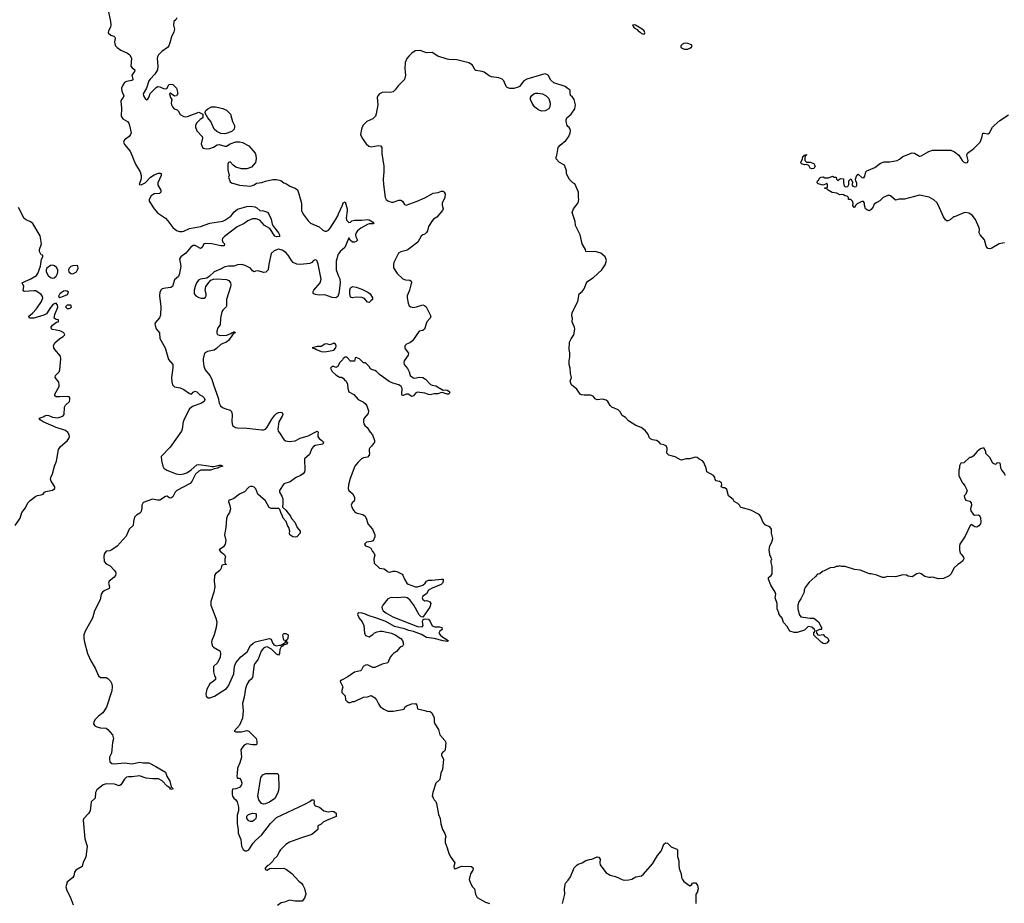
# Model space of a CAD drawing. Header units: inches. Extents: x 2106670 to 2322961, y 36024 to 224899.
# Tile 261 of 281: x 2266557 to 2277186, y 196233 to 205770. Entities that reach past the tile are written whole.
import ezdxf

# ---------------------------------------------------------------- set-up
doc = ezdxf.new("R2010")
doc.units = ezdxf.units.IN
doc.header["$MEASUREMENT"] = 0
for name, color, linetype in [('C2169', 7, 'Continuous'), ('C2179', 7, 'Continuous'), ('C2260', 7, 'Continuous'), ('C2270', 7, 'Continuous')]:
    doc.layers.add(name, color=color, linetype=linetype)

msp = doc.modelspace()

# ---------------------------------------------------------------- linework, layer by layer
at = {"layer": 'C2169', "color": 5}
for points, elevation in [([(2267469, 200000), (2267465, 199975), (2267470, 199924), (2267490, 199898), (2267535, 199875), (2267577, 199830), (2267590, 199810), (2267594, 199794), (2267590, 199770), (2267573, 199750), (2267524, 199710), (2267516, 199690), (2267528, 199650), (2267524, 199630), (2267470, 199604), (2267452, 199590), (2267438, 199570), (2267427, 199510), (2267363, 199390), (2267344, 199310), (2267263, 199170), (2267250, 199130), (2267248, 199090), (2267255, 199050), (2267290, 198930), (2267324, 198850), (2267372, 198772), (2267409, 198689), (2267430, 198671), (2267490, 198672), (2267510, 198661), (2267539, 198630), (2267550, 198603), (2267554, 198570), (2267550, 198525), (2267495, 198350), (2267453, 198290), (2267407, 198253), (2267370, 198216), (2267356, 198190), (2267353, 198170), (2267368, 198150), (2267390, 198139), (2267430, 198127), (2267490, 198124), (2267510, 198110), (2267558, 198050), (2267569, 198010), (2267559, 197970), (2267547, 197853), (2267527, 197810), (2267525, 197790), (2267530, 197761), (2267550, 197743), (2267578, 197738), (2267690, 197749), (2267770, 197740), (2267850, 197758), (2267890, 197749), (2267950, 197748), (2268026, 197710), (2268130, 197650), (2268145, 197605), (2268178, 197550), (2268191, 197491), (2268214, 197470), (2268190, 197462), (2268179, 197479), (2268150, 197497), (2268096, 197556), (2268056, 197576), (2267990, 197576), (2267924, 197584), (2267850, 197609), (2267770, 197597), (2267730, 197599), (2267710, 197594), (2267690, 197572), (2267650, 197510), (2267630, 197500), (2267580, 197520), (2267490, 197524), (2267457, 197510), (2267390, 197457), (2267375, 197430), (2267370, 197369), (2267327, 197330), (2267317, 197230), (2267299, 197201), (2267251, 197150), (2267244, 197130), (2267259, 196930), (2267287, 196850), (2267271, 196730), (2267244, 196676), (2267232, 196630), (2267163, 196590), (2267150, 196570), (2267143, 196530), (2267130, 196510), (2267070, 196460), (2267056, 196410), (2267066, 196370), (2267102, 196302), (2267136, 196216)], 20), ([(2268760, 200000), (2268771, 199990), (2268778, 199970), (2268772, 199950), (2268773, 199913), (2268778, 199898), (2268791, 199890), (2268753, 199887), (2268738, 199882), (2268732, 199850), (2268721, 199830), (2268701, 199810), (2268671, 199790), (2268660, 199770), (2268655, 199710), (2268662, 199650), (2268654, 199590), (2268619, 199490), (2268620, 199450), (2268674, 199310), (2268684, 199270), (2268678, 199210), (2268655, 199130), (2268631, 199070), (2268627, 199050), (2268630, 199034), (2268638, 199010), (2268650, 198998), (2268717, 198957), (2268722, 198950), (2268725, 198930), (2268722, 198890), (2268692, 198830), (2268651, 198789), (2268651, 198730), (2268661, 198690), (2268671, 198670), (2268671, 198650), (2268651, 198630), (2268610, 198602), (2268577, 198543), (2268567, 198490), (2268571, 198470), (2268590, 198451), (2268611, 198451), (2268661, 198470), (2268790, 198551), (2268810, 198579), (2268867, 198710), (2268875, 198790), (2268892, 198830), (2268946, 198894), (2269011, 198949), (2269050, 199014), (2269078, 199042), (2269104, 199056), (2269250, 199090), (2269270, 199084), (2269286, 199046), (2269302, 199022), (2269330, 199012), (2269362, 199018), (2269379, 199021), (2269426, 199050), (2269426, 199070), (2269410, 199075), (2269406, 199086), (2269396, 199130), (2269402, 199138), (2269410, 199144), (2269430, 199144), (2269456, 199130), (2269452, 199090), (2269432, 199070), (2269434, 199054), (2269452, 199050), (2269442, 199038), (2269442, 199030), (2269401, 199019), (2269398, 199010), (2269380, 199000), (2269367, 198973), (2269362, 198930), (2269350, 198910), (2269330, 198921), (2269277, 198977), (2269230, 199001), (2269210, 198998), (2269190, 198988), (2269164, 198956), (2269131, 198869), (2269090, 198810), (2269069, 198671), (2269053, 198647), (2269030, 198629), (2269010, 198593), (2268995, 198550), (2268982, 198458), (2268963, 198390), (2268971, 198311), (2268961, 198230), (2268953, 198207), (2268930, 198155), (2268874, 198090), (2268890, 198085), (2268950, 198085), (2269010, 198098), (2269030, 198092), (2269110, 198011), (2269118, 197982), (2269116, 197950), (2269110, 197944), (2269070, 197943), (2269010, 197953), (2268980, 197939), (2268954, 197906), (2268946, 197890), (2268951, 197810), (2268934, 197750), (2268907, 197690), (2268906, 197630), (2268901, 197610), (2268906, 197586), (2268910, 197582), (2268930, 197582), (2268945, 197565), (2268954, 197534), (2268951, 197510), (2268930, 197484), (2268890, 197469), (2268854, 197466), (2268852, 197448), (2268851, 197410), (2268856, 197390), (2268868, 197368), (2268891, 197350), (2268905, 197330), (2268919, 197270), (2268918, 197230), (2268906, 197186), (2268903, 197090), (2268915, 197030), (2268916, 196990), (2268943, 196923), (2268951, 196850), (2268970, 196812), (2268990, 196798), (2269010, 196801), (2269030, 196811), (2269078, 196882), (2269107, 196913), (2269169, 196970), (2269265, 197095), (2269330, 197159), (2269637, 197303), (2269689, 197331), (2269710, 197351), (2269731, 197350), (2269736, 197330), (2269731, 197310), (2269746, 197286), (2269794, 197270), (2269842, 197230), (2269890, 197219), (2269930, 197226), (2269950, 197225), (2269973, 197207), (2269974, 197170), (2269870, 197128), (2269834, 197110), (2269810, 197086), (2269774, 197070), (2269774, 197030), (2269710, 196974), (2269590, 196937), (2269470, 196893), (2269430, 196869), (2269371, 196810), (2269358, 196790), (2269338, 196742), (2269302, 196710), (2269291, 196689), (2269251, 196649), (2269230, 196638), (2269202, 196610), (2269213, 196593), (2269230, 196592), (2269253, 196607), (2269270, 196612), (2269330, 196607), (2269410, 196611), (2269437, 196597), (2269496, 196556), (2269571, 196471), (2269601, 196450), (2269615, 196430), (2269630, 196392), (2269646, 196330), (2269630, 196288), (2269605, 196255), (2269530, 196257), (2269470, 196267), (2269416, 196244), (2269381, 196239), (2269341, 196210)], 40)]:
    msp.add_lwpolyline(points, dxfattribs=dict(at, elevation=elevation))
at = {"layer": 'C2169', "color": 5, "elevation": 40}
for points in [[(2269190, 197303), (2269169, 197309), (2269139, 197350), (2269127, 197390), (2269161, 197590), (2269181, 197619), (2269210, 197633), (2269335, 197635), (2269346, 197626), (2269351, 197611), (2269356, 197490), (2269351, 197450), (2269341, 197419), (2269310, 197366), (2269254, 197326), (2269210, 197307)], [(2269050, 197115), (2269030, 197124), (2269009, 197150), (2269008, 197172), (2269026, 197190), (2269070, 197205), (2269102, 197202), (2269111, 197191), (2269111, 197170), (2269105, 197150), (2269090, 197129), (2269070, 197115)]]:
    msp.add_lwpolyline(points, close=True, dxfattribs=at)
at = {"layer": 'C2179', "color": 5, "elevation": 60}
for points in [[(2270387, 200000), (2270391, 199990), (2270379, 199950), (2270385, 199905), (2270442, 199850), (2270490, 199845), (2270522, 199822), (2270530, 199811), (2270552, 199808), (2270590, 199819), (2270610, 199817), (2270630, 199814), (2270686, 199786), (2270694, 199774), (2270710, 199730), (2270736, 199690), (2270750, 199676), (2270829, 199649), (2270851, 199649), (2270910, 199667), (2270933, 199687), (2270950, 199710), (2270970, 199722), (2271010, 199720), (2271112, 199732), (2271130, 199730), (2271129, 199710), (2271120, 199690), (2271107, 199673), (2271010, 199635), (2270970, 199613), (2270947, 199573), (2270910, 199549), (2270903, 199530), (2270910, 199511), (2270930, 199499), (2270950, 199502), (2270970, 199494), (2270986, 199486), (2270996, 199470), (2270985, 199430), (2270910, 199322), (2270890, 199326), (2270870, 199345), (2270811, 199450), (2270767, 199510), (2270741, 199530), (2270710, 199539), (2270632, 199532), (2270567, 199533), (2270530, 199521), (2270476, 199450), (2270466, 199430), (2270469, 199410), (2270482, 199390), (2270509, 199370), (2270586, 199326), (2270850, 199221), (2270903, 199217), (2270912, 199230), (2270905, 199270), (2270910, 199292), (2270921, 199299), (2270938, 199302), (2270970, 199299), (2270990, 199276), (2271010, 199227), (2271037, 199217), (2271090, 199218), (2271113, 199210), (2271117, 199190), (2271093, 199170), (2271083, 199150), (2271098, 199130), (2271126, 199106), (2271182, 199070), (2271178, 199062), (2271170, 199058), (2271130, 199065), (2271033, 199093), (2270950, 199102), (2270894, 199134), (2270810, 199167), (2270757, 199177), (2270710, 199195), (2270602, 199222), (2270510, 199273), (2270410, 199312), (2270320, 199340), (2270290, 199355), (2270255, 199365), (2270211, 199369), (2270204, 199350), (2270223, 199310), (2270253, 199270), (2270271, 199230), (2270278, 199150), (2270290, 199125), (2270330, 199111), (2270370, 199136), (2270387, 199153), (2270416, 199164), (2270450, 199170), (2270470, 199170), (2270570, 199148), (2270610, 199130), (2270671, 199090), (2270688, 199070), (2270699, 199030), (2270691, 199009), (2270664, 198996), (2270625, 198950), (2270591, 198930), (2270573, 198910), (2270557, 198890), (2270530, 198828), (2270470, 198813), (2270390, 198777), (2270370, 198779), (2270310, 198808), (2270290, 198804), (2270266, 198790), (2270248, 198752), (2270237, 198743), (2270170, 198729), (2270101, 198679), (2270030, 198642), (2270018, 198630), (2270020, 198620), (2270045, 198570), (2270034, 198530), (2270034, 198510), (2270070, 198474), (2270074, 198430), (2270094, 198410), (2270110, 198402), (2270130, 198402), (2270150, 198412), (2270170, 198412), (2270270, 198458), (2270310, 198461), (2270350, 198475), (2270370, 198467), (2270392, 198452), (2270410, 198430), (2270430, 198385), (2270450, 198356), (2270488, 198328), (2270530, 198306), (2270590, 198306), (2270690, 198324), (2270708, 198330), (2270715, 198350), (2270734, 198366), (2270790, 198385), (2270830, 198391), (2270843, 198370), (2270851, 198331), (2270930, 198315), (2270950, 198306), (2270990, 198305), (2271005, 198290), (2271030, 198234), (2271031, 198190), (2271038, 198170), (2271078, 198110), (2271091, 198051), (2271145, 197990), (2271156, 197970), (2271151, 197889), (2271144, 197876), (2271120, 197860), (2271112, 197848), (2271111, 197830), (2271131, 197790), (2271123, 197677), (2271104, 197636), (2271091, 197570), (2271048, 197530), (2271016, 197430), (2271011, 197390), (2271019, 197370), (2271031, 197350), (2271050, 197331), (2271058, 197310), (2271077, 197190), (2271095, 197150), (2271103, 197090), (2271121, 197030), (2271145, 196985), (2271156, 196950), (2271151, 196929), (2271151, 196890), (2271172, 196832), (2271189, 196769), (2271210, 196731), (2271253, 196670), (2271242, 196630), (2271249, 196610), (2271270, 196607), (2271310, 196628), (2271330, 196633), (2271430, 196630), (2271442, 196622), (2271452, 196610), (2271450, 196590), (2271425, 196550), (2271411, 196490), (2271423, 196450), (2271447, 196410), (2271468, 196388), (2271476, 196330), (2271495, 196295), (2271584, 196244), (2271630, 196231)], [(2276721, 200000), (2276745, 199970), (2276751, 199950), (2276738, 199930), (2276713, 199907), (2276685, 199890), (2276642, 199850), (2276611, 199789), (2276591, 199769), (2276530, 199738), (2276476, 199736), (2276410, 199755), (2276390, 199749), (2276370, 199749), (2276330, 199759), (2276288, 199790), (2276270, 199797), (2276242, 199790), (2276190, 199758), (2276150, 199764), (2276130, 199774), (2276090, 199779), (2276010, 199757), (2275930, 199759), (2275890, 199749), (2275870, 199749), (2275810, 199774), (2275750, 199789), (2275730, 199789), (2275630, 199829), (2275570, 199835), (2275470, 199868), (2275430, 199868), (2275410, 199875), (2275390, 199868), (2275370, 199868), (2275350, 199858), (2275305, 199855), (2275240, 199820), (2275224, 199816), (2275194, 199790), (2275170, 199786), (2275144, 199756), (2275080, 199700), (2275037, 199643), (2275027, 199613), (2275026, 199590), (2274990, 199518), (2274970, 199488), (2274959, 199450), (2274957, 199410), (2274971, 199350), (2274990, 199326), (2275089, 199311), (2275131, 199311), (2275182, 199270), (2275214, 199210), (2275214, 199190), (2275190, 199189), (2275154, 199170), (2275164, 199144), (2275172, 199132), (2275186, 199126), (2275230, 199134), (2275250, 199112), (2275277, 199097), (2275292, 199070), (2275274, 199046), (2275250, 199034), (2275230, 199039), (2275210, 199053), (2275130, 199128), (2275130, 199154), (2275146, 199170), (2275138, 199190), (2275110, 199213), (2275070, 199219), (2275030, 199181), (2274950, 199156), (2274917, 199157), (2274870, 199169), (2274841, 199221), (2274804, 199264), (2274789, 199309), (2274755, 199350), (2274754, 199370), (2274734, 199410), (2274733, 199470), (2274714, 199530), (2274719, 199570), (2274714, 199590), (2274666, 199666), (2274639, 199730), (2274642, 199750), (2274668, 199770), (2274682, 199790), (2274679, 199870), (2274668, 199912), (2274668, 199932), (2274678, 199950), (2274655, 199990), (2274654, 200000)], [(2272417, 196230), (2272441, 196330), (2272439, 196390), (2272444, 196436), (2272450, 196451), (2272479, 196481), (2272503, 196517), (2272543, 196617), (2272570, 196645), (2272586, 196654), (2272630, 196671), (2272670, 196695), (2272710, 196707), (2272732, 196708), (2272790, 196735), (2272810, 196731), (2272825, 196710), (2272819, 196670), (2272823, 196650), (2272884, 196564), (2272930, 196536), (2272990, 196521), (2273070, 196485), (2273090, 196481), (2273134, 196486), (2273165, 196495), (2273210, 196519), (2273270, 196531), (2273290, 196546), (2273390, 196659), (2273443, 196750), (2273483, 196797), (2273498, 196830), (2273510, 196871), (2273530, 196887), (2273550, 196881), (2273590, 196841), (2273650, 196818), (2273658, 196810), (2273660, 196800), (2273657, 196737), (2273671, 196691), (2273671, 196650), (2273677, 196610), (2273699, 196550), (2273703, 196510), (2273711, 196490), (2273728, 196468), (2273790, 196422), (2273810, 196432), (2273822, 196450), (2273830, 196454), (2273853, 196453), (2273873, 196430), (2273883, 196390), (2273870, 196350), (2273856, 196330), (2273855, 196310), (2273856, 196230)]]:
    msp.add_lwpolyline(points, dxfattribs=at)
at = {"layer": 'C2260', "color": 5}
for points, elevation in [([(2267513, 205873), (2267538, 205750), (2267541, 205710), (2267537, 205690), (2267515, 205650), (2267511, 205630), (2267542, 205602), (2267572, 205592), (2267583, 205583), (2267588, 205568), (2267581, 205530), (2267583, 205510), (2267591, 205490), (2267608, 205470), (2267650, 205443), (2267722, 205410), (2267745, 205390), (2267765, 205350), (2267756, 205270), (2267770, 205250), (2267801, 205230), (2267797, 205210), (2267784, 205196), (2267769, 205170), (2267780, 205130), (2267777, 205123), (2267766, 205114), (2267710, 205105), (2267690, 205093), (2267670, 205065), (2267657, 205030), (2267660, 205000), (2267680, 204950), (2267674, 204930), (2267657, 204910), (2267648, 204890), (2267656, 204816), (2267654, 204730), (2267670, 204699), (2267720, 204670), (2267734, 204654), (2267743, 204630), (2267759, 204550), (2267753, 204530), (2267739, 204510), (2267687, 204473), (2267679, 204450), (2267690, 204423), (2267751, 204351), (2267809, 204210), (2267857, 204130), (2267868, 204090), (2267868, 204052), (2267848, 203990), (2267870, 203989), (2267910, 204010), (2267969, 204071), (2268010, 204096), (2268054, 204114), (2268075, 204115), (2268085, 204110), (2268083, 204090), (2268047, 204010), (2268050, 203983), (2268080, 203930), (2268079, 203910), (2268065, 203895), (2268010, 203890), (2267975, 203870), (2267953, 203830), (2267953, 203810), (2268008, 203730), (2268045, 203685), (2268130, 203628), (2268158, 203598), (2268210, 203528), (2268250, 203496), (2268284, 203484), (2268310, 203484), (2268330, 203489), (2268390, 203516), (2268510, 203540), (2268610, 203576), (2268750, 203596), (2268773, 203607), (2268837, 203650), (2268856, 203670), (2268870, 203694), (2268910, 203726), (2269010, 203755), (2269050, 203756), (2269095, 203750), (2269118, 203738), (2269150, 203711), (2269190, 203708), (2269233, 203693), (2269250, 203666), (2269270, 203617), (2269284, 203564), (2269298, 203538), (2269350, 203470), (2269361, 203450), (2269362, 203430), (2269330, 203425), (2269310, 203433), (2269258, 203518), (2269201, 203550), (2269148, 203608), (2269110, 203621), (2269070, 203621), (2269019, 203601), (2268980, 203570), (2268906, 203534), (2268767, 203430), (2268748, 203410), (2268742, 203390), (2268749, 203369), (2268767, 203350), (2268765, 203330), (2268730, 203330), (2268632, 203352), (2268564, 203356), (2268544, 203350), (2268528, 203312), (2268510, 203300), (2268452, 203332), (2268430, 203332), (2268406, 203314), (2268351, 203249), (2268296, 203210), (2268282, 203190), (2268295, 203110), (2268284, 203030), (2268270, 202997), (2268230, 202963), (2268206, 202890), (2268190, 202880), (2268130, 202874), (2268096, 202864), (2268085, 202855), (2268069, 202830), (2268066, 202790), (2268082, 202670), (2268078, 202582), (2268067, 202553), (2268021, 202499), (2268017, 202490), (2268018, 202470), (2268030, 202433), (2268065, 202390), (2268069, 202330), (2268129, 202230), (2268164, 202104), (2268209, 202049), (2268211, 202011), (2268196, 201910), (2268200, 201860), (2268208, 201828), (2268230, 201807), (2268290, 201798), (2268330, 201780), (2268390, 201736), (2268410, 201730), (2268430, 201750), (2268450, 201762), (2268470, 201752), (2268503, 201723), (2268530, 201708), (2268550, 201690), (2268555, 201670), (2268547, 201650), (2268521, 201630), (2268423, 201597), (2268391, 201569), (2268335, 201465), (2268323, 201430), (2268312, 201352), (2268302, 201330), (2268183, 201157), (2268086, 201054), (2268087, 201013), (2268103, 200950), (2268114, 200930), (2268144, 200910), (2268248, 200868), (2268290, 200862), (2268330, 200867), (2268360, 200880), (2268408, 200912), (2268470, 200965), (2268490, 200970), (2268595, 200955), (2268630, 200946), (2268654, 200946), (2268710, 200963), (2268730, 200963), (2268751, 200950), (2268710, 200941), (2268695, 200930), (2268657, 200923), (2268622, 200910), (2268512, 200908), (2268490, 200899), (2268456, 200864), (2268415, 200785), (2268397, 200763), (2268252, 200690), (2268235, 200670), (2268210, 200620), (2268190, 200607), (2268170, 200610), (2268150, 200626), (2268130, 200623), (2268070, 200585), (2268044, 200584), (2267990, 200594), (2267890, 200558), (2267874, 200530), (2267874, 200490), (2267864, 200456), (2267855, 200445), (2267818, 200421), (2267798, 200402), (2267785, 200355), (2267781, 200310), (2267738, 200270), (2267705, 200195), (2267610, 200087), (2267550, 200047), (2267530, 200039), (2267490, 200035), (2267471, 200009), (2267469, 200000)], 20), ([(2268252, 205790), (2268242, 205770), (2268221, 205750), (2268219, 205710), (2268227, 205670), (2268220, 205640), (2268195, 205584), (2268179, 205521), (2268167, 205490), (2268151, 205470), (2268090, 205427), (2268056, 205390), (2268046, 205370), (2268042, 205350), (2268048, 205270), (2268043, 205230), (2268017, 205183), (2267964, 205130), (2267950, 205109), (2267927, 205033), (2267891, 204970), (2267893, 204950), (2267910, 204919), (2267930, 204907), (2267935, 204910), (2267950, 204931), (2267967, 204973), (2268030, 205039), (2268050, 205050), (2268070, 205046), (2268110, 205027), (2268136, 205024), (2268148, 205032), (2268168, 205070), (2268190, 205075), (2268210, 205071), (2268251, 205030), (2268265, 204975), (2268251, 204949), (2268230, 204946), (2268203, 204963), (2268190, 204978), (2268182, 204978), (2268174, 204970), (2268186, 204930), (2268198, 204910), (2268191, 204870), (2268196, 204850), (2268206, 204830), (2268225, 204810), (2268256, 204796), (2268267, 204787), (2268290, 204747), (2268330, 204725), (2268350, 204723), (2268370, 204727), (2268490, 204771), (2268534, 204750), (2268534, 204710), (2268506, 204694), (2268467, 204653), (2268456, 204630), (2268455, 204610), (2268471, 204570), (2268527, 204510), (2268531, 204490), (2268516, 204430), (2268532, 204390), (2268543, 204383), (2268570, 204376), (2268610, 204379), (2268650, 204396), (2268690, 204421), (2268710, 204425), (2268770, 204405), (2268790, 204405), (2268828, 204430), (2268890, 204451), (2268929, 204451), (2268964, 204444), (2269031, 204410), (2269098, 204330), (2269105, 204310), (2269110, 204270), (2269103, 204230), (2269060, 204180), (2269010, 204159), (2268950, 204161), (2268890, 204179), (2268861, 204201), (2268830, 204235), (2268812, 204228), (2268805, 204210), (2268805, 204150), (2268818, 204090), (2268811, 204070), (2268830, 204022), (2268842, 204010), (2268930, 203984), (2269050, 203974), (2269090, 203987), (2269113, 204007), (2269170, 204015), (2269210, 204029), (2269290, 204046), (2269330, 204047), (2269376, 204036), (2269410, 204011), (2269439, 203999), (2269472, 203972), (2269532, 203952), (2269555, 203935), (2269572, 203892), (2269599, 203790), (2269599, 203710), (2269617, 203670), (2269670, 203600), (2269695, 203575), (2269790, 203533), (2269830, 203500), (2269850, 203489), (2269870, 203489), (2269890, 203500), (2269910, 203522), (2269968, 203610), (2269990, 203652), (2270000, 203674)], 40), ([(2266507, 200310), (2266562, 200390), (2266580, 200450), (2266618, 200502), (2266645, 200555), (2266670, 200582), (2266730, 200626), (2266750, 200635), (2266790, 200641), (2266809, 200650), (2266825, 200670), (2266841, 200679), (2266910, 200693), (2266938, 200710), (2266937, 200730), (2266896, 200790), (2266891, 200810), (2266893, 200830), (2266912, 200870), (2266932, 200950), (2266955, 201005), (2266977, 201130), (2266997, 201163), (2267070, 201226), (2267088, 201250), (2267094, 201270), (2267091, 201290), (2267075, 201315), (2267050, 201337), (2266949, 201369), (2266809, 201430), (2266777, 201450), (2266769, 201470), (2266810, 201484), (2266830, 201496), (2266850, 201501), (2266870, 201497), (2266910, 201479), (2266968, 201472), (2267021, 201490), (2267038, 201510), (2267041, 201590), (2267052, 201610), (2267093, 201650), (2267099, 201670), (2267098, 201690), (2267090, 201699), (2267070, 201705), (2266990, 201700), (2266950, 201701), (2266935, 201710), (2266938, 201730), (2266982, 201810), (2266984, 201830), (2266979, 201859), (2266940, 201910), (2266945, 201930), (2266982, 201970), (2266990, 201990), (2267001, 202110), (2266997, 202137), (2266936, 202210), (2266925, 202230), (2266921, 202250), (2266928, 202270), (2266938, 202282), (2266990, 202329), (2267025, 202350), (2267043, 202370), (2267033, 202390), (2267010, 202404), (2266990, 202412), (2266910, 202425), (2266902, 202430), (2266895, 202450), (2266910, 202475), (2266956, 202504), (2266975, 202510), (2266975, 202530), (2266950, 202535), (2266929, 202550), (2266938, 202590), (2266969, 202669), (2266965, 202690), (2266950, 202709), (2266930, 202704), (2266910, 202689), (2266890, 202664), (2266845, 202595), (2266819, 202581), (2266711, 202549), (2266664, 202550), (2266656, 202570), (2266696, 202604), (2266737, 202650), (2266791, 202730), (2266807, 202770), (2266805, 202784), (2266790, 202805), (2266730, 202843), (2266710, 202845), (2266610, 202836), (2266601, 202841), (2266596, 202850), (2266601, 202890), (2266582, 202930), (2266619, 202950), (2266670, 202969), (2266737, 203010), (2266753, 203030), (2266781, 203110), (2266794, 203186), (2266808, 203210), (2266806, 203230), (2266790, 203234), (2266772, 203270), (2266772, 203290), (2266791, 203350), (2266779, 203439), (2266699, 203570), (2266675, 203590), (2266627, 203610), (2266605, 203625), (2266543, 203743)], 20), ([(2270000, 202807), (2269990, 202784), (2269970, 202770), (2269930, 202773), (2269850, 202799), (2269790, 202798), (2269750, 202804), (2269731, 202811), (2269724, 202824), (2269722, 202830), (2269733, 202850), (2269800, 202930), (2269812, 202970), (2269780, 203130), (2269770, 203163), (2269763, 203170), (2269750, 203178), (2269730, 203172), (2269711, 203150), (2269690, 203140), (2269590, 203129), (2269550, 203132), (2269510, 203151), (2269492, 203172), (2269457, 203230), (2269430, 203259), (2269390, 203284), (2269350, 203295), (2269305, 203275), (2269272, 203248), (2269247, 203130), (2269241, 203070), (2269213, 203047), (2269190, 203041), (2269130, 203058), (2269104, 203056), (2269088, 203050), (2269070, 203059), (2269048, 203088), (2268990, 203117), (2268950, 203129), (2268910, 203126), (2268870, 203109), (2268810, 203109), (2268770, 203103), (2268724, 203076), (2268656, 203050), (2268603, 202997), (2268579, 202981), (2268510, 202971), (2268490, 202961), (2268467, 202930), (2268450, 202890), (2268442, 202850), (2268442, 202810), (2268457, 202790), (2268490, 202771), (2268515, 202765), (2268550, 202766), (2268564, 202776), (2268569, 202790), (2268569, 202810), (2268559, 202850), (2268567, 202890), (2268601, 202939), (2268622, 202958), (2268649, 202971), (2268685, 202975), (2268788, 202968), (2268814, 202954), (2268831, 202930), (2268835, 202910), (2268833, 202887), (2268790, 202750), (2268790, 202678), (2268787, 202670), (2268750, 202637), (2268741, 202619), (2268725, 202550), (2268722, 202478), (2268695, 202445), (2268684, 202410), (2268687, 202387), (2268694, 202374), (2268710, 202364), (2268730, 202360), (2268793, 202367), (2268837, 202383), (2268850, 202394), (2268864, 202396), (2268870, 202402), (2268880, 202400), (2268882, 202390), (2268861, 202379), (2268816, 202310), (2268791, 202289), (2268750, 202276), (2268730, 202265), (2268680, 202220), (2268655, 202205), (2268585, 202190), (2268551, 202170), (2268539, 202110), (2268539, 202090), (2268544, 202030), (2268551, 202010), (2268559, 201990), (2268609, 201929), (2268632, 201890), (2268648, 201830), (2268700, 201690), (2268710, 201632), (2268717, 201617), (2268724, 201604), (2268746, 201586), (2268770, 201574), (2268830, 201556), (2268842, 201542), (2268851, 201510), (2268847, 201430), (2268856, 201390), (2268885, 201370), (2268910, 201365), (2269010, 201362), (2269170, 201342), (2269190, 201343), (2269210, 201351), (2269230, 201371), (2269280, 201460), (2269310, 201503), (2269330, 201521), (2269350, 201530), (2269375, 201535), (2269390, 201530), (2269397, 201510), (2269392, 201490), (2269356, 201430), (2269343, 201350), (2269348, 201330), (2269361, 201310), (2269410, 201239), (2269426, 201226), (2269470, 201218), (2269530, 201225), (2269586, 201254), (2269670, 201277), (2269770, 201330), (2269779, 201319), (2269774, 201290), (2269775, 201270), (2269790, 201250), (2269820, 201230), (2269838, 201210), (2269830, 201190), (2269747, 201173), (2269730, 201164), (2269710, 201141), (2269684, 201076), (2269631, 201030), (2269636, 200910), (2269631, 200890), (2269617, 200870), (2269590, 200849), (2269533, 200827), (2269478, 200782), (2269410, 200759), (2269362, 200690), (2269363, 200670), (2269388, 200628), (2269397, 200597), (2269399, 200550), (2269393, 200510), (2269430, 200478), (2269481, 200410), (2269490, 200386), (2269527, 200347), (2269552, 200291), (2269586, 200250), (2269586, 200230), (2269550, 200189), (2269530, 200186), (2269504, 200190), (2269474, 200210), (2269470, 200230), (2269472, 200250), (2269462, 200290), (2269449, 200310), (2269433, 200353), (2269403, 200390), (2269393, 200410), (2269375, 200450), (2269365, 200485), (2269353, 200493), (2269334, 200494), (2269270, 200493), (2269250, 200506), (2269210, 200579), (2269129, 200650), (2269106, 200706), (2269090, 200724), (2269070, 200733), (2269050, 200732), (2269030, 200725), (2268985, 200675), (2268931, 200650), (2268870, 200604), (2268826, 200586), (2268814, 200586), (2268812, 200570), (2268827, 200527), (2268831, 200490), (2268822, 200450), (2268802, 200418), (2268790, 200386), (2268784, 200290), (2268768, 200210), (2268781, 200150), (2268776, 200110), (2268758, 200082), (2268712, 200050), (2268725, 200030), (2268760, 200000)], 40), ([(2270000, 203242), (2269993, 203230), (2269975, 203165), (2269975, 203070), (2269987, 203030), (2270000, 203003)], 40), ([(2270000, 202046), (2269990, 202026), (2269970, 202018), (2269947, 202027), (2269930, 202028), (2269912, 202010), (2269930, 201972), (2269970, 201938), (2270000, 201918)], 60)]:
    msp.add_lwpolyline(points, dxfattribs=dict(at, elevation=elevation))
for points, elevation in [([(2268770, 204537), (2268730, 204543), (2268684, 204564), (2268658, 204590), (2268622, 204670), (2268588, 204710), (2268560, 204760), (2268558, 204770), (2268568, 204790), (2268588, 204810), (2268626, 204830), (2268670, 204831), (2268750, 204811), (2268790, 204795), (2268816, 204770), (2268831, 204750), (2268856, 204670), (2268876, 204630), (2268876, 204610), (2268871, 204589), (2268851, 204569), (2268810, 204549)], 40), ([(2266910, 203121), (2266890, 203117), (2266851, 203089), (2266842, 203070), (2266842, 203050), (2266865, 203010), (2266890, 202988), (2266910, 202979), (2266930, 202983), (2266950, 203003), (2266965, 203030), (2266969, 203050), (2266967, 203070), (2266956, 203096), (2266934, 203114)], 20), ([(2267176, 203116), (2267130, 203114), (2267110, 203106), (2267091, 203090), (2267084, 203070), (2267087, 203050), (2267110, 203031), (2267130, 203028), (2267169, 203050), (2267182, 203070), (2267189, 203090), (2267184, 203110)], 20), ([(2267050, 202845), (2267030, 202840), (2266991, 202810), (2266984, 202796), (2266976, 202790), (2266980, 202780), (2266990, 202771), (2267030, 202787), (2267074, 202806), (2267084, 202830), (2267070, 202841)], 20), ([(2267110, 202688), (2267070, 202688), (2267052, 202670), (2267070, 202652), (2267090, 202652), (2267110, 202661), (2267117, 202670)], 20), ([(2269950, 202279), (2269910, 202261), (2269870, 202272), (2269852, 202270), (2269810, 202244), (2269770, 202242), (2269714, 202230), (2269743, 202223), (2269761, 202210), (2269810, 202188), (2269850, 202186), (2269950, 202205), (2269971, 202230), (2269974, 202250), (2269968, 202268)], 60)]:
    msp.add_lwpolyline(points, close=True, dxfattribs=dict(at, elevation=elevation))
at = {"layer": 'C2270', "color": 5}
for points, elevation in [([(2273190, 205715), (2273174, 205710), (2273190, 205682), (2273224, 205664), (2273234, 205650), (2273257, 205637), (2273270, 205622), (2273290, 205614), (2273302, 205618), (2273306, 205630), (2273298, 205650), (2273278, 205670), (2273206, 205710)], 60), ([(2273750, 205518), (2273726, 205514), (2273712, 205508), (2273694, 205490), (2273694, 205470), (2273730, 205452), (2273770, 205452), (2273790, 205462), (2273810, 205474), (2273815, 205490), (2273810, 205498), (2273770, 205515)], 60), ([(2272190, 204784), (2272150, 204801), (2272116, 204830), (2272089, 204870), (2272070, 204910), (2272073, 204930), (2272087, 204953), (2272109, 204971), (2272130, 204977), (2272150, 204977), (2272202, 204970), (2272241, 204950), (2272270, 204921), (2272285, 204870), (2272281, 204830), (2272270, 204809), (2272230, 204787)], 60), ([(2275050, 204232), (2275090, 204232), (2275130, 204218), (2275144, 204190), (2275130, 204164), (2275110, 204162), (2275090, 204168), (2275075, 204195), (2275050, 204209), (2275030, 204204), (2274996, 204216), (2274989, 204230), (2275009, 204270), (2275010, 204294), (2275022, 204298), (2275026, 204310), (2275050, 204314), (2275052, 204310), (2275038, 204302), (2275032, 204270), (2275032, 204250)], 40), ([(2270330, 202718), (2270310, 202721), (2270280, 202760), (2270252, 202772), (2270190, 202777), (2270150, 202770), (2270130, 202776), (2270121, 202810), (2270122, 202850), (2270130, 202878), (2270150, 202891), (2270190, 202882), (2270250, 202862), (2270315, 202830), (2270339, 202810), (2270367, 202770), (2270367, 202750), (2270350, 202739)], 40)]:
    msp.add_lwpolyline(points, close=True, dxfattribs=dict(at, elevation=elevation))
for points, elevation in [([(2274654, 200000), (2274649, 200050), (2274654, 200090), (2274675, 200130), (2274689, 200170), (2274673, 200230), (2274674, 200270), (2274655, 200295), (2274610, 200315), (2274583, 200343), (2274554, 200410), (2274539, 200430), (2274450, 200477), (2274346, 200506), (2274338, 200510), (2274329, 200530), (2274310, 200549), (2274269, 200569), (2274258, 200590), (2274209, 200630), (2274190, 200699), (2274170, 200716), (2274150, 200717), (2274129, 200729), (2274137, 200750), (2274135, 200770), (2274110, 200786), (2274074, 200794), (2274066, 200806), (2274061, 200830), (2274046, 200850), (2273975, 200890), (2273969, 200930), (2273944, 200990), (2273930, 201009), (2273890, 201029), (2273870, 201044), (2273850, 201049), (2273790, 201029), (2273750, 201029), (2273703, 201017), (2273690, 201019), (2273633, 201053), (2273564, 201070), (2273542, 201090), (2273546, 201146), (2273535, 201170), (2273510, 201183), (2273478, 201190), (2273459, 201210), (2273430, 201230), (2273390, 201236), (2273366, 201246), (2273356, 201256), (2273339, 201299), (2273310, 201338), (2273266, 201370), (2273209, 201389), (2273130, 201441), (2273096, 201476), (2273060, 201500), (2273039, 201539), (2273019, 201559), (2272949, 201589), (2272930, 201608), (2272905, 201650), (2272890, 201665), (2272850, 201676), (2272790, 201669), (2272770, 201679), (2272747, 201707), (2272719, 201719), (2272650, 201716), (2272622, 201722), (2272609, 201730), (2272570, 201782), (2272515, 201830), (2272506, 201846), (2272499, 201870), (2272514, 201910), (2272503, 201950), (2272499, 202010), (2272489, 202050), (2272489, 202090), (2272496, 202130), (2272496, 202176), (2272489, 202210), (2272492, 202290), (2272510, 202327), (2272539, 202370), (2272549, 202430), (2272547, 202450), (2272527, 202490), (2272523, 202510), (2272525, 202550), (2272519, 202570), (2272521, 202610), (2272581, 202730), (2272598, 202810), (2272630, 202838), (2272650, 202865), (2272675, 202930), (2272691, 202949), (2272751, 202989), (2272843, 203070), (2272877, 203123), (2272893, 203170), (2272879, 203210), (2272829, 203249), (2272770, 203269), (2272690, 203265), (2272670, 203269), (2272665, 203290), (2272629, 203350), (2272609, 203449), (2272559, 203550), (2272554, 203594), (2272522, 203690), (2272537, 203730), (2272585, 203795), (2272594, 203830), (2272589, 203850), (2272589, 203910), (2272550, 203998), (2272529, 204009), (2272489, 204051), (2272459, 204110), (2272460, 204140), (2272440, 204200), (2272386, 204230), (2272348, 204270), (2272348, 204290), (2272355, 204305), (2272369, 204390), (2272390, 204416), (2272452, 204468), (2272484, 204510), (2272499, 204550), (2272502, 204570), (2272498, 204590), (2272488, 204608), (2272476, 204616), (2272468, 204630), (2272455, 204670), (2272455, 204690), (2272462, 204710), (2272509, 204751), (2272549, 204810), (2272557, 204850), (2272542, 204910), (2272520, 204940), (2272508, 204950), (2272498, 204970), (2272498, 205010), (2272466, 205030), (2272446, 205050), (2272324, 205090), (2272290, 205119), (2272262, 205170), (2272230, 205185), (2272200, 205180), (2272031, 205129), (2272001, 205110), (2271951, 205050), (2271939, 205041), (2271891, 205029), (2271849, 205029), (2271819, 205039), (2271810, 205048), (2271783, 205110), (2271764, 205130), (2271730, 205144), (2271650, 205155), (2271626, 205166), (2271570, 205204), (2271550, 205212), (2271482, 205222), (2271469, 205230), (2271454, 205270), (2271443, 205283), (2271405, 205305), (2271276, 205336), (2271190, 205341), (2271170, 205346), (2271070, 205377), (2271010, 205417), (2270950, 205414), (2270890, 205435), (2270870, 205438), (2270827, 205433), (2270791, 205410), (2270760, 205380), (2270736, 205350), (2270718, 205310), (2270716, 205244), (2270722, 205170), (2270710, 205126), (2270642, 205058), (2270610, 205013), (2270590, 204993), (2270555, 204985), (2270510, 204989), (2270470, 204985), (2270442, 204970), (2270425, 204950), (2270416, 204930), (2270422, 204850), (2270406, 204754), (2270397, 204730), (2270370, 204701), (2270306, 204670), (2270263, 204630), (2270247, 204590), (2270237, 204530), (2270254, 204490), (2270297, 204430), (2270325, 204405), (2270350, 204399), (2270430, 204414), (2270451, 204410), (2270468, 204390), (2270466, 204326), (2270488, 204188), (2270489, 204130), (2270481, 204050), (2270484, 203990), (2270502, 203850), (2270513, 203830), (2270530, 203815), (2270570, 203800), (2270590, 203802), (2270650, 203824), (2270670, 203824), (2270690, 203810), (2270710, 203776), (2270730, 203768), (2270847, 203810), (2270930, 203848), (2271022, 203898), (2271074, 203906), (2271110, 203921), (2271130, 203921), (2271141, 203910), (2271150, 203891), (2271147, 203850), (2271118, 203790), (2271117, 203770), (2271127, 203730), (2271120, 203710), (2271061, 203639), (2271023, 203617), (2271010, 203601), (2270970, 203539), (2270959, 203490), (2270950, 203473), (2270930, 203456), (2270910, 203449), (2270890, 203434), (2270856, 203370), (2270750, 203291), (2270730, 203281), (2270670, 203265), (2270647, 203250), (2270596, 203150), (2270591, 203130), (2270591, 203091), (2270631, 203030), (2270692, 202972), (2270723, 202963), (2270770, 202959), (2270783, 202950), (2270785, 202930), (2270781, 202910), (2270765, 202850), (2270740, 202790), (2270739, 202770), (2270751, 202710), (2270762, 202682), (2270778, 202670), (2270804, 202664), (2270841, 202670), (2270908, 202692), (2270926, 202686), (2270944, 202670), (2270995, 202570), (2270989, 202550), (2270952, 202510), (2270927, 202430), (2270910, 202417), (2270870, 202409), (2270797, 202303), (2270770, 202284), (2270731, 202270), (2270715, 202250), (2270714, 202230), (2270719, 202219), (2270753, 202170), (2270751, 202150), (2270707, 202090), (2270703, 202070), (2270706, 202050), (2270745, 202005), (2270761, 201970), (2270771, 201930), (2270790, 201915), (2270810, 201904), (2270823, 201903), (2270870, 201912), (2270910, 201910), (2270937, 201890), (2270993, 201833), (2271010, 201824), (2271050, 201819), (2271130, 201771), (2271150, 201774), (2271170, 201771), (2271190, 201761), (2271201, 201750), (2271190, 201729), (2271170, 201727), (2271130, 201744), (2271110, 201745), (2271070, 201733), (2271030, 201733), (2270990, 201721), (2270970, 201724), (2270930, 201738), (2270850, 201750), (2270830, 201738), (2270810, 201712), (2270790, 201704), (2270749, 201729), (2270730, 201729), (2270688, 201710), (2270682, 201730), (2270686, 201790), (2270676, 201810), (2270650, 201831), (2270587, 201847), (2270545, 201865), (2270441, 201941), (2270410, 201973), (2270390, 201984), (2270355, 201995), (2270343, 202003), (2270330, 202026), (2270290, 202066), (2270268, 202068), (2270226, 202110), (2270190, 202126), (2270178, 202122), (2270170, 202086), (2270130, 202086), (2270090, 202128), (2270070, 202128), (2270050, 202115), (2270041, 202099), (2270012, 202070), (2270000, 202046)], 60), ([(2277190, 203361), (2277130, 203350), (2277050, 203305), (2277030, 203298), (2277010, 203301), (2276990, 203325), (2276974, 203394), (2276925, 203450), (2276916, 203470), (2276917, 203510), (2276912, 203530), (2276874, 203614), (2276839, 203659), (2276802, 203682), (2276770, 203690), (2276750, 203687), (2276650, 203643), (2276638, 203642), (2276602, 203610), (2276570, 203597), (2276550, 203609), (2276530, 203641), (2276473, 203773), (2276458, 203798), (2276426, 203826), (2276374, 203854), (2276270, 203876), (2276110, 203834), (2276050, 203834), (2276010, 203824), (2275959, 203870), (2275950, 203874), (2275930, 203872), (2275878, 203850), (2275844, 203816), (2275810, 203799), (2275782, 203778), (2275771, 203750), (2275750, 203722), (2275730, 203709), (2275710, 203715), (2275689, 203729), (2275678, 203770), (2275678, 203790), (2275668, 203808), (2275650, 203809), (2275598, 203782), (2275582, 203770), (2275570, 203742), (2275564, 203744), (2275550, 203766), (2275555, 203790), (2275548, 203810), (2275530, 203828), (2275506, 203830), (2275506, 203850), (2275490, 203866), (2275470, 203868), (2275450, 203879), (2275430, 203882), (2275410, 203879), (2275379, 203899), (2275327, 203907), (2275286, 203930), (2275270, 203946), (2275250, 203948), (2275250, 203954), (2275270, 203954), (2275276, 203964), (2275278, 203990), (2275270, 204006), (2275262, 203998), (2275230, 203986), (2275178, 203998), (2275166, 204010), (2275168, 204030), (2275180, 204040), (2275196, 204064), (2275208, 204072), (2275230, 204076), (2275250, 204065), (2275290, 204062), (2275330, 204082), (2275350, 204072), (2275372, 204070), (2275374, 204050), (2275390, 204034), (2275406, 204050), (2275423, 204057), (2275450, 204052), (2275451, 204010), (2275458, 203978), (2275467, 203967), (2275498, 203970), (2275508, 203992), (2275509, 204031), (2275530, 204052), (2275552, 204012), (2275542, 203990), (2275550, 203974), (2275570, 203967), (2275586, 203970), (2275594, 203986), (2275594, 204006), (2275582, 204030), (2275579, 204050), (2275590, 204082), (2275610, 204102), (2275650, 204067), (2275670, 204065), (2275679, 204081), (2275693, 204130), (2275702, 204138), (2275790, 204176), (2275850, 204221), (2275890, 204236), (2275950, 204238), (2276030, 204252), (2276055, 204265), (2276090, 204295), (2276190, 204335), (2276216, 204330), (2276270, 204298), (2276290, 204300), (2276370, 204347), (2276410, 204361), (2276610, 204362), (2276650, 204344), (2276696, 204310), (2276731, 204250), (2276750, 204231), (2276770, 204226), (2276788, 204230), (2276795, 204250), (2276783, 204310), (2276789, 204330), (2276859, 204381), (2276925, 204450), (2276943, 204497), (2276955, 204545), (2276970, 204547), (2277010, 204539), (2277025, 204550), (2277059, 204610), (2277078, 204630), (2277138, 204682), (2277230, 204742)], 40), ([(2270000, 203674), (2270043, 203770), (2270050, 203795), (2270070, 203806), (2270092, 203730), (2270093, 203707), (2270082, 203630), (2270090, 203604), (2270110, 203581), (2270130, 203584), (2270142, 203598), (2270170, 203607), (2270250, 203607), (2270310, 203614), (2270329, 203609), (2270365, 203590), (2270379, 203570), (2270374, 203566), (2270330, 203567), (2270310, 203561), (2270241, 203519), (2270205, 203490), (2270188, 203470), (2270182, 203450), (2270187, 203427), (2270203, 203390), (2270190, 203377), (2270170, 203370), (2270150, 203370), (2270123, 203390), (2270110, 203415), (2270068, 203312), (2270018, 203270), (2270000, 203242)], 40), ([(2270000, 203003), (2270014, 202974), (2270017, 202930), (2270001, 202810), (2270000, 202807)], 40), ([(2270000, 201918), (2270010, 201912), (2270030, 201912), (2270050, 201902), (2270063, 201883), (2270082, 201870), (2270095, 201835), (2270099, 201790), (2270110, 201752), (2270166, 201726), (2270211, 201670), (2270270, 201641), (2270287, 201627), (2270304, 201604), (2270323, 201550), (2270319, 201521), (2270275, 201470), (2270267, 201450), (2270267, 201430), (2270271, 201410), (2270284, 201390), (2270309, 201369), (2270340, 201320), (2270367, 201290), (2270387, 201230), (2270387, 201210), (2270354, 201166), (2270336, 201150), (2270330, 201135), (2270328, 201110), (2270335, 201090), (2270331, 201070), (2270310, 201049), (2270270, 201043), (2270247, 201030), (2270207, 200990), (2270176, 200950), (2270123, 200817), (2270106, 200750), (2270102, 200710), (2270112, 200690), (2270154, 200654), (2270173, 200613), (2270173, 200590), (2270168, 200572), (2270146, 200554), (2270136, 200530), (2270150, 200491), (2270170, 200461), (2270188, 200448), (2270262, 200430), (2270285, 200410), (2270300, 200380), (2270315, 200330), (2270364, 200270), (2270391, 200211), (2270391, 200190), (2270374, 200146), (2270350, 200137), (2270302, 200130), (2270278, 200110), (2270290, 200092), (2270322, 200082), (2270346, 200066), (2270366, 200030), (2270384, 200010), (2270387, 200000)], 60), ([(2277198, 200850), (2277183, 200883), (2277158, 200910), (2277148, 200930), (2277147, 200967), (2277142, 200982), (2277110, 200986), (2277090, 200968), (2277063, 200983), (2277030, 201046), (2276988, 201088), (2276987, 201107), (2276970, 201146), (2276950, 201146), (2276930, 201138), (2276892, 201110), (2276850, 201058), (2276830, 201046), (2276810, 201046), (2276750, 200986), (2276718, 200982), (2276704, 200956), (2276702, 200930), (2276694, 200910), (2276694, 200850), (2276730, 200774), (2276744, 200764), (2276760, 200740), (2276785, 200690), (2276772, 200650), (2276752, 200630), (2276760, 200600), (2276770, 200585), (2276813, 200573), (2276830, 200554), (2276832, 200530), (2276821, 200490), (2276825, 200470), (2276850, 200432), (2276863, 200423), (2276906, 200426), (2276918, 200418), (2276930, 200394), (2276933, 200350), (2276928, 200330), (2276913, 200307), (2276890, 200292), (2276870, 200296), (2276830, 200322), (2276818, 200310), (2276764, 200196), (2276707, 200110), (2276703, 200090), (2276701, 200050), (2276710, 200014), (2276721, 200000)], 60)]:
    msp.add_lwpolyline(points, dxfattribs=dict(at, elevation=elevation))

doc.saveas('drawing.dxf')
